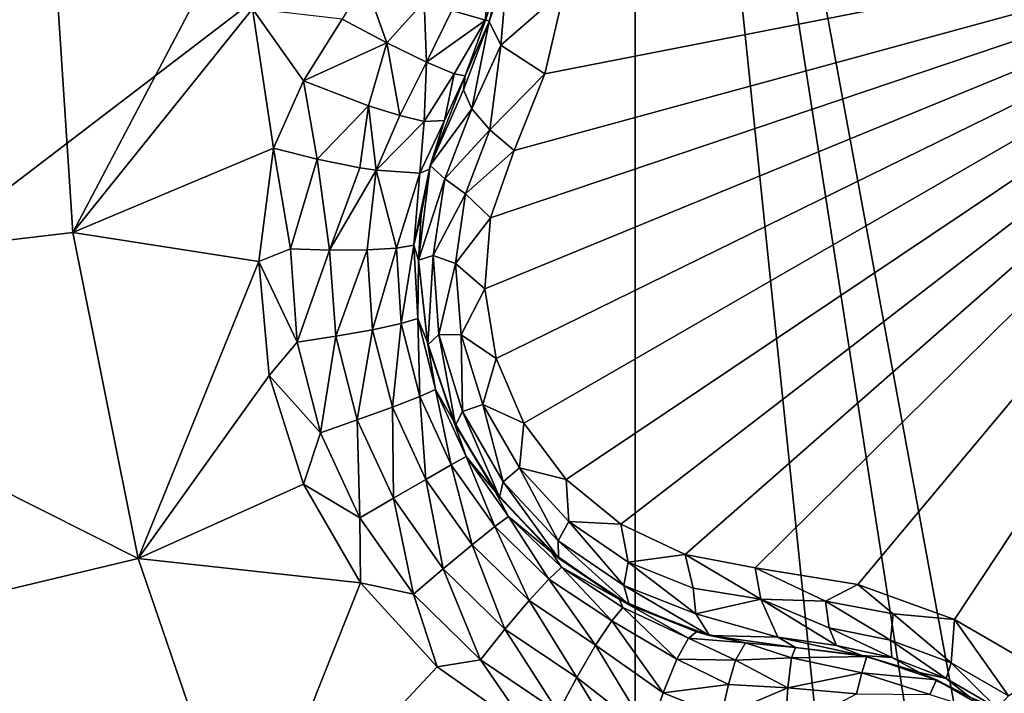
# Model space of a CAD drawing. Header units: metres. Extents: x -205 to 205, y -104 to 104.
# Tile 589 of 656: x -38.85 to -36.85, y -50.57 to -49.2. Entities that reach past the tile are written whole.
import ezdxf

# ---------------------------------------------------------------- set-up
doc = ezdxf.new("R2010")
doc.units = ezdxf.units.M
doc.layers.add('solid_01_2-CONSUMER_EHM_BOX_SW0001', color=7, linetype='CONTINUOUS')

msp = doc.modelspace()

# ---------------------------------------------------------------- linework, layer by layer
at = {"layer": 'solid_01_2-CONSUMER_EHM_BOX_SW0001'}
for points in [[(-200.010849, -74.958488), (-200.010773, 75.041512), (-0.010778, 75.04142)], [(-0.010849, -74.95858), (-200.010849, -74.958488), (-0.010778, 75.04142)], [(-38.274811, -42.903725, 75), (-39.041912, -42.738026, 75), (-63.60397, -54.56757, 75)], [(-37.500069, -42.958565, 75), (-38.274811, -42.903725, 75), (-63.60397, -54.56757, 75)], [(38.274673, -42.903759, 75), (-63.60397, -54.56757, 75), (63.596031, -54.576706, 75)], [(38.274673, -42.903759, 75), (37.499931, -42.958599, 75), (-63.60397, -54.56757, 75)], [(37.499931, -42.958599, 75), (-37.500069, -42.958565, 75), (-63.60397, -54.56757, 75)], [(-37.604473, -61.569439, 69), (-37.603432, -47.069439, 63.099998), (-36.104473, -61.569546, 69)], [(-37.603432, -47.069439, 69.5), (-37.603432, -47.069439, 63.099998), (-37.604473, -61.569439, 69)], [(-37.603432, -47.069439, 69.5), (-37.604473, -61.569439, 69), (-37.603539, -48.569439, 69.5)], [(-36.104015, -55.219547, 66.416206), (-37.603432, -47.069439, 63.099998), (-36.103432, -47.069546, 63.099998)], [(-36.104126, -56.719547, 67.02655), (-36.104473, -61.569546, 69), (-37.603432, -47.069439, 63.099998)], [(-36.104126, -56.719547, 67.02655), (-37.603432, -47.069439, 63.099998), (-36.104015, -55.219547, 66.416206)], [(-38.915398, -48.490837, 72), (-37.603539, -48.569439, 72), (-54.604473, -61.568218, 72)], [(-37.603539, -48.569439, 72), (-37.604473, -61.569439, 72), (-54.604473, -61.568218, 72)], [(-37.604473, -61.569439, 69), (-37.604473, -61.569439, 72), (-37.603539, -48.569439, 72)], [(-37.603539, -48.569439, 69.5), (-37.604473, -61.569439, 69), (-37.603539, -48.569439, 72)], [(-38.789673, -48.958561, 18.256664), (-39.184742, -48.958561, 18.096916), (-39.704224, -49.746861, 17.803967)], [(-38.745274, -49.633801, 18.242689), (-38.789673, -48.958561, 18.256664), (-39.704224, -49.746861, 17.803967)], [(-38.391098, -48.958561, 18.393753), (-38.789673, -48.958561, 18.256664), (-38.745274, -49.633801, 18.242689)], [(-38.380962, -49.179241, 18.393745), (-38.391098, -48.958561, 18.393753), (-38.745274, -49.633801, 18.242689)], [(-37.908867, -49.747883, 16.639137), (-37.885754, -49.889507, 16.660563), (-35.989307, -48.958565, 15.440842)], [(-37.896839, -49.604057, 16.603502), (-37.908867, -49.747883, 16.639137), (-35.989307, -48.958565, 15.440842)], [(-37.849258, -49.46714, 16.554106), (-37.896839, -49.604057, 16.603502), (-35.989307, -48.958565, 15.440842)], [(-37.885754, -49.889507, 16.660563), (-37.829578, -50.021107, 16.667706), (-35.989307, -48.958565, 15.440842)], [(-37.786495, -49.311111, 16.498224), (-37.849258, -49.46714, 16.554106), (-35.989307, -48.958565, 15.440842)], [(-37.829578, -50.021107, 16.667706), (-37.743679, -50.135536, 16.660553), (-35.989307, -48.958565, 15.440842)], [(-37.746899, -49.139332, 16.460941), (-37.786495, -49.311111, 16.498224), (-35.989307, -48.958565, 15.440842)], [(-37.743679, -50.135536, 16.660553), (-37.632576, -50.226341, 16.639118), (-35.989307, -48.958565, 15.440842)], [(-37.632576, -50.226341, 16.639118), (-37.502041, -50.287804, 16.603487), (-35.989307, -48.958565, 15.440842)], [(-37.502041, -50.287804, 16.603487), (-37.359726, -50.315037, 16.554106), (-35.989307, -48.958565, 15.440842)], [(-37.359726, -50.315037, 16.554106), (-37.151127, -50.348934, 16.486938), (-35.989307, -48.958565, 15.440842)], [(-37.151127, -50.348934, 16.486938), (-36.954891, -50.420212, 16.452236), (-35.989307, -48.958565, 15.440842)], [(-36.954891, -50.420212, 16.452236), (-36.772396, -50.525566, 16.45223), (-35.989307, -48.958565, 15.440842)], [(-37.975933, -49.182102, 18.370695), (-37.9076, -49.202271, 18.251215), (-37.901833, -49.078335, 18.314287)], [(-37.9076, -49.202271, 18.251215), (-37.868732, -49.082981, 18.189436), (-37.901833, -49.078335, 18.314287)], [(-37.9076, -49.202271, 18.251215), (-37.899391, -49.203285, 18.188141), (-37.868732, -49.082981, 18.189436)], [(-37.899807, -49.204487, 16.714556), (-37.868732, -49.082981, 18.189436), (-37.899391, -49.203285, 18.188141)], [(-37.868961, -49.084328, 16.677401), (-37.868732, -49.082981, 18.189436), (-37.899807, -49.204487, 16.714556)], [(-37.862446, -49.095612, 16.61425), (-37.868961, -49.084328, 16.677401), (-37.899807, -49.204487, 16.714556)], [(-37.862446, -49.095612, 16.61425), (-37.899807, -49.204487, 16.714556), (-37.876175, -49.252445, 16.587399)], [(-37.746899, -49.139332, 16.460941), (-37.862446, -49.095612, 16.61425), (-37.876175, -49.252445, 16.587399)], [(-38.152641, -49.12294, 18.437567), (-38.198521, -49.199642, 18.432564), (-38.107513, -49.247963, 18.42128)], [(-38.152641, -49.12294, 18.437567), (-38.107513, -49.247963, 18.42128), (-38.031624, -49.164043, 18.411472)], [(-37.746899, -49.139332, 16.460941), (-37.876175, -49.252445, 16.587399), (-37.786495, -49.311111, 16.498224)], [(-38.337765, -49.461987, 18.393747), (-38.380962, -49.179241, 18.393745), (-38.745274, -49.633801, 18.242689)], [(-38.277142, -49.325226, 18.416395), (-38.380962, -49.179241, 18.393745), (-38.337765, -49.461987, 18.393747)], [(-38.277142, -49.325226, 18.416395), (-38.198521, -49.199642, 18.432564), (-38.380962, -49.179241, 18.393745)], [(-38.031624, -49.164043, 18.411472), (-38.107513, -49.247963, 18.42128), (-38.027023, -49.287399, 18.369303)], [(-38.031624, -49.164043, 18.411472), (-38.027023, -49.287399, 18.369303), (-37.975933, -49.182102, 18.370695)], [(-37.975933, -49.182102, 18.370695), (-38.027023, -49.287399, 18.369303), (-37.9076, -49.202271, 18.251215)], [(-38.277142, -49.325226, 18.416395), (-38.107513, -49.247963, 18.42128), (-38.198521, -49.199642, 18.432564)], [(-37.9076, -49.202271, 18.251215), (-38.027023, -49.287399, 18.369303), (-37.970837, -49.311199, 18.285564)], [(-37.9076, -49.202271, 18.251215), (-37.970837, -49.311199, 18.285564), (-37.948601, -49.315269, 18.184393)], [(-37.9076, -49.202271, 18.251215), (-37.948601, -49.315269, 18.184393), (-37.899391, -49.203285, 18.188141)], [(-37.899807, -49.204487, 16.714556), (-37.899391, -49.203285, 18.188141), (-37.948601, -49.315269, 18.184393)], [(-37.899807, -49.204487, 16.714556), (-37.951946, -49.343845, 16.70359), (-37.93504, -49.382061, 16.639467)], [(-37.899807, -49.204487, 16.714556), (-37.948601, -49.315269, 16.770613), (-37.951946, -49.343845, 16.70359)], [(-37.899807, -49.204487, 16.714556), (-37.948601, -49.315269, 18.184393), (-37.948601, -49.315269, 16.770613)], [(-37.876175, -49.252445, 16.587399), (-37.899807, -49.204487, 16.714556), (-37.93504, -49.382061, 16.639467)], [(-38.277142, -49.325226, 18.416395), (-38.145287, -49.375927, 18.402063), (-38.107513, -49.247963, 18.42128)], [(-38.145287, -49.375927, 18.402063), (-38.081581, -49.395599, 18.36202), (-38.107513, -49.247963, 18.42128)], [(-38.081581, -49.395599, 18.36202), (-38.027023, -49.287399, 18.369303), (-38.107513, -49.247963, 18.42128)], [(-37.876175, -49.252445, 16.587399), (-37.93504, -49.382061, 16.639467), (-37.898788, -49.425159, 16.587631)], [(-37.786495, -49.311111, 16.498224), (-37.876175, -49.252445, 16.587399), (-37.898788, -49.425159, 16.587631)], [(-38.081581, -49.395599, 18.36202), (-38.03204, -49.407711, 18.304129), (-38.027023, -49.287399, 18.369303)], [(-38.03204, -49.407711, 18.304129), (-37.970837, -49.311199, 18.285564), (-38.027023, -49.287399, 18.369303)], [(-38.03204, -49.407711, 18.304129), (-37.990345, -49.405731, 18.172401), (-37.970837, -49.311199, 18.285564)], [(-38.019543, -49.49757, 16.818287), (-37.948601, -49.315269, 16.770613), (-37.990345, -49.405731, 18.172401)], [(-38.019543, -49.49757, 16.818287), (-37.951946, -49.343845, 16.70359), (-37.948601, -49.315269, 16.770613)], [(-37.990345, -49.405731, 18.172401), (-37.948601, -49.315269, 18.184393), (-37.970837, -49.311199, 18.285564)], [(-37.948601, -49.315269, 16.770613), (-37.948601, -49.315269, 18.184393), (-37.990345, -49.405731, 18.172401)], [(-37.898788, -49.425159, 16.587631), (-37.849258, -49.46714, 16.554106), (-37.786495, -49.311111, 16.498224)], [(-38.277142, -49.325226, 18.416395), (-38.337765, -49.461987, 18.393747), (-38.249142, -49.484528, 18.401863)], [(-38.277142, -49.325226, 18.416395), (-38.249142, -49.484528, 18.401863), (-38.145287, -49.375927, 18.402063)], [(-38.019543, -49.49757, 16.818287), (-37.93504, -49.382061, 16.639467), (-37.951946, -49.343845, 16.70359)], [(-38.145287, -49.375927, 18.402063), (-38.249142, -49.484528, 18.401863), (-38.162727, -49.501881, 18.376804)], [(-38.145287, -49.375927, 18.402063), (-38.162727, -49.501881, 18.376804), (-38.12925, -49.507133, 18.356613)], [(-38.145287, -49.375927, 18.402063), (-38.12925, -49.507133, 18.356613), (-38.081581, -49.395599, 18.36202)], [(-37.990185, -49.524429, 16.690861), (-37.93504, -49.382061, 16.639467), (-38.019543, -49.49757, 16.818287)], [(-37.990185, -49.524429, 16.690861), (-37.898788, -49.425159, 16.587631), (-37.93504, -49.382061, 16.639467)], [(-38.081581, -49.395599, 18.36202), (-38.12925, -49.507133, 18.356613), (-38.03204, -49.407711, 18.304129)], [(-38.03204, -49.407711, 18.304129), (-38.12925, -49.507133, 18.356613), (-38.040604, -49.51284, 18.24468)], [(-37.990345, -49.405731, 18.172401), (-38.040604, -49.51284, 18.24468), (-38.021362, -49.504944, 18.155281)], [(-38.03204, -49.407711, 18.304129), (-38.040604, -49.51284, 18.24468), (-37.990345, -49.405731, 18.172401)], [(-38.019543, -49.49757, 16.818287), (-37.990345, -49.405731, 18.172401), (-38.021362, -49.504944, 18.155281)], [(-37.990185, -49.524429, 16.690861), (-37.947819, -49.555042, 16.634918), (-37.898788, -49.425159, 16.587631)], [(-37.947819, -49.555042, 16.634918), (-37.849258, -49.46714, 16.554106), (-37.898788, -49.425159, 16.587631)], [(-38.367489, -49.692417, 18.36581), (-38.337765, -49.461987, 18.393747), (-38.745274, -49.633801, 18.242689)], [(-38.30323, -49.666523, 18.379658), (-38.337765, -49.461987, 18.393747), (-38.367489, -49.692417, 18.36581)], [(-38.249142, -49.484528, 18.401863), (-38.337765, -49.461987, 18.393747), (-38.30323, -49.666523, 18.379658)], [(-37.947819, -49.555042, 16.634918), (-37.896839, -49.604057, 16.603502), (-37.849258, -49.46714, 16.554106)], [(-38.249142, -49.484528, 18.401863), (-38.30323, -49.666523, 18.379658), (-38.223896, -49.669273, 18.370022)], [(-38.249142, -49.484528, 18.401863), (-38.223896, -49.669273, 18.370022), (-38.162727, -49.501881, 18.376804)], [(-38.223896, -49.669273, 18.370022), (-38.12925, -49.507133, 18.356613), (-38.162727, -49.501881, 18.376804)], [(-38.019543, -49.49757, 16.818287), (-38.037876, -49.59697, 18.139544), (-38.043369, -49.689812, 18.126163)], [(-38.019543, -49.49757, 16.818287), (-38.043369, -49.689812, 18.126163), (-38.043369, -49.689812, 16.853397)], [(-37.990185, -49.524429, 16.690861), (-38.019543, -49.49757, 16.818287), (-38.043369, -49.689812, 16.853397)], [(-38.019543, -49.49757, 16.818287), (-38.021362, -49.504944, 18.155281), (-38.037876, -49.59697, 18.139544)], [(-38.223896, -49.669273, 18.370022), (-38.147755, -49.668961, 18.333315), (-38.12925, -49.507133, 18.356613)], [(-38.147755, -49.668961, 18.333315), (-38.088127, -49.665382, 18.273516), (-38.12925, -49.507133, 18.356613)], [(-38.12925, -49.507133, 18.356613), (-38.088127, -49.665382, 18.273516), (-38.040604, -49.51284, 18.24468)], [(-38.088127, -49.665382, 18.273516), (-38.053127, -49.659359, 18.2019), (-38.040604, -49.51284, 18.24468)], [(-38.053127, -49.659359, 18.2019), (-38.037876, -49.59697, 18.139544), (-38.021362, -49.504944, 18.155281)], [(-38.040604, -49.51284, 18.24468), (-38.053127, -49.659359, 18.2019), (-38.021362, -49.504944, 18.155281)], [(-38.013634, -49.679985, 16.731564), (-37.990185, -49.524429, 16.690861), (-38.043369, -49.689812, 16.853397)], [(-38.013634, -49.679985, 16.731564), (-37.947819, -49.555042, 16.634918), (-37.990185, -49.524429, 16.690861)], [(-38.013634, -49.679985, 16.731564), (-37.96804, -49.696259, 16.672249), (-37.947819, -49.555042, 16.634918)], [(-37.947819, -49.555042, 16.634918), (-37.96804, -49.696259, 16.672249), (-37.896839, -49.604057, 16.603502)], [(-38.053127, -49.659359, 18.2019), (-38.043369, -49.689812, 18.126163), (-38.037876, -49.59697, 18.139544)], [(-37.96804, -49.696259, 16.672249), (-37.908867, -49.747883, 16.639137), (-37.896839, -49.604057, 16.603502)], [(-38.612915, -50.296265, 18.201031), (-38.745274, -49.633801, 18.242689), (-39.704224, -49.746861, 17.803967)], [(-38.367489, -49.692417, 18.36581), (-38.745274, -49.633801, 18.242689), (-38.612915, -50.296265, 18.201031)], [(-38.088127, -49.665382, 18.273516), (-38.078438, -49.818298, 18.256014), (-38.053127, -49.659359, 18.2019)], [(-38.078438, -49.818298, 18.256014), (-38.044868, -49.808117, 18.184185), (-38.053127, -49.659359, 18.2019)], [(-38.053127, -49.659359, 18.2019), (-38.044868, -49.808117, 18.184185), (-38.043369, -49.689812, 18.126163)], [(-38.289951, -49.856556, 18.362474), (-38.30323, -49.666523, 18.379658), (-38.367489, -49.692417, 18.36581)], [(-38.223896, -49.669273, 18.370022), (-38.30323, -49.666523, 18.379658), (-38.289951, -49.856556, 18.362474)], [(-38.223896, -49.669273, 18.370022), (-38.289951, -49.856556, 18.362474), (-38.211479, -49.844593, 18.352808)], [(-38.223896, -49.669273, 18.370022), (-38.211479, -49.844593, 18.352808), (-38.147755, -49.668961, 18.333315)], [(-38.211479, -49.844593, 18.352808), (-38.136593, -49.831116, 18.31599), (-38.147755, -49.668961, 18.333315)], [(-38.147755, -49.668961, 18.333315), (-38.136593, -49.831116, 18.31599), (-38.088127, -49.665382, 18.273516)], [(-38.136593, -49.831116, 18.31599), (-38.078438, -49.818298, 18.256014), (-38.088127, -49.665382, 18.273516)], [(-38.013634, -49.679985, 16.731564), (-38.043369, -49.689812, 16.853397), (-38.024353, -49.861835, 16.873802)], [(-38.001892, -49.840836, 16.759888), (-38.013634, -49.679985, 16.731564), (-38.024353, -49.861835, 16.873802)], [(-38.001892, -49.840836, 16.759888), (-37.96804, -49.696259, 16.672249), (-38.013634, -49.679985, 16.731564)], [(-38.346748, -49.924152, 18.346346), (-38.367489, -49.692417, 18.36581), (-38.612915, -50.296265, 18.201031)], [(-38.289951, -49.856556, 18.362474), (-38.367489, -49.692417, 18.36581), (-38.346748, -49.924152, 18.346346)], [(-38.044868, -49.808117, 18.184185), (-38.025364, -49.85725, 18.108315), (-38.043369, -49.689812, 18.126163)], [(-38.043369, -49.689812, 16.853397), (-38.043369, -49.689812, 18.126163), (-38.025364, -49.85725, 18.108315)], [(-38.043369, -49.689812, 16.853397), (-38.025364, -49.85725, 18.108315), (-38.024353, -49.861835, 16.873802)], [(-38.001892, -49.840836, 16.759888), (-37.956627, -49.841721, 16.698145), (-37.96804, -49.696259, 16.672249)], [(-37.96804, -49.696259, 16.672249), (-37.956627, -49.841721, 16.698145), (-37.908867, -49.747883, 16.639137)], [(-38.612915, -50.296265, 18.201031), (-39.704224, -49.746861, 17.803967), (-39.548817, -50.520077, 17.755054)], [(-37.956627, -49.841721, 16.698145), (-37.885754, -49.889507, 16.660563), (-37.908867, -49.747883, 16.639137)], [(-38.136593, -49.831116, 18.31599), (-38.096298, -49.988411, 18.305311), (-38.078438, -49.818298, 18.256014)], [(-38.096298, -49.988411, 18.305311), (-38.040913, -49.966862, 18.245213), (-38.078438, -49.818298, 18.256014)], [(-38.078438, -49.818298, 18.256014), (-38.040913, -49.966862, 18.245213), (-38.044868, -49.808117, 18.184185)], [(-38.044868, -49.808117, 18.184185), (-38.009029, -49.952965, 18.173237), (-38.025364, -49.85725, 18.108315)], [(-38.040913, -49.966862, 18.245213), (-38.009029, -49.952965, 18.173237), (-38.044868, -49.808117, 18.184185)], [(-38.211479, -49.844593, 18.352808), (-38.167709, -50.014568, 18.342203), (-38.136593, -49.831116, 18.31599)], [(-38.167709, -50.014568, 18.342203), (-38.096298, -49.988411, 18.305311), (-38.136593, -49.831116, 18.31599)], [(-38.001892, -49.840836, 16.759888), (-38.024353, -49.861835, 16.873802), (-37.968506, -50.024933, 16.883411)], [(-37.953823, -49.997578, 16.774441), (-37.956627, -49.841721, 16.698145), (-38.001892, -49.840836, 16.759888)], [(-37.953823, -49.997578, 16.774441), (-38.001892, -49.840836, 16.759888), (-37.968506, -50.024933, 16.883411)], [(-37.956627, -49.841721, 16.698145), (-37.9128, -49.983162, 16.71142), (-37.885754, -49.889507, 16.660563)], [(-37.953823, -49.997578, 16.774441), (-37.9128, -49.983162, 16.71142), (-37.956627, -49.841721, 16.698145)], [(-38.242611, -50.040844, 18.351889), (-38.289951, -49.856556, 18.362474), (-38.346748, -49.924152, 18.346346)], [(-38.211479, -49.844593, 18.352808), (-38.289951, -49.856556, 18.362474), (-38.242611, -50.040844, 18.351889)], [(-38.211479, -49.844593, 18.352808), (-38.242611, -50.040844, 18.351889), (-38.167709, -50.014568, 18.342203)], [(-38.009029, -49.952965, 18.173237), (-37.972511, -50.016285, 18.099459), (-38.025364, -49.85725, 18.108315)], [(-38.024353, -49.861835, 16.873802), (-38.025364, -49.85725, 18.108315), (-37.972511, -50.016285, 18.099459)], [(-38.024353, -49.861835, 16.873802), (-37.972511, -50.016285, 18.099459), (-37.968506, -50.024933, 16.883411)], [(-37.9128, -49.983162, 16.71142), (-37.829578, -50.021107, 16.667706), (-37.885754, -49.889507, 16.660563)], [(-38.276913, -50.144909, 18.336405), (-38.346748, -49.924152, 18.346346), (-38.612915, -50.296265, 18.201031)], [(-38.242611, -50.040844, 18.351889), (-38.346748, -49.924152, 18.346346), (-38.276913, -50.144909, 18.336405)], [(-38.040913, -49.966862, 18.245213), (-37.976814, -50.106052, 18.241562), (-38.009029, -49.952965, 18.173237)], [(-38.009029, -49.952965, 18.173237), (-37.946789, -50.088715, 18.169535), (-37.972511, -50.016285, 18.099459)], [(-37.976814, -50.106052, 18.241562), (-37.946789, -50.088715, 18.169535), (-38.009029, -49.952965, 18.173237)], [(-38.096298, -49.988411, 18.305311), (-38.028244, -50.135746, 18.301702), (-38.040913, -49.966862, 18.245213)], [(-38.028244, -50.135746, 18.301702), (-37.976814, -50.106052, 18.241562), (-38.040913, -49.966862, 18.245213)], [(-37.871376, -50.140377, 16.774441), (-37.9128, -49.983162, 16.71142), (-37.953823, -49.997578, 16.774441)], [(-37.9128, -49.983162, 16.71142), (-37.838383, -50.112061, 16.71142), (-37.829578, -50.021107, 16.667706)], [(-37.871376, -50.140377, 16.774441), (-37.838383, -50.112061, 16.71142), (-37.9128, -49.983162, 16.71142)], [(-38.167709, -50.014568, 18.342203), (-38.094097, -50.173763, 18.338621), (-38.096298, -49.988411, 18.305311)], [(-38.094097, -50.173763, 18.338621), (-38.028244, -50.135746, 18.301702), (-38.096298, -49.988411, 18.305311)], [(-37.953823, -49.997578, 16.774441), (-37.968506, -50.024933, 16.883411), (-37.878769, -50.171635, 16.882154)], [(-37.871376, -50.140377, 16.774441), (-37.953823, -49.997578, 16.774441), (-37.878769, -50.171635, 16.882154)], [(-38.167709, -50.014568, 18.342203), (-38.242611, -50.040844, 18.351889), (-38.162838, -50.213451, 18.348312)], [(-38.167709, -50.014568, 18.342203), (-38.162838, -50.213451, 18.348312), (-38.094097, -50.173763, 18.338621)], [(-37.946789, -50.088715, 18.169535), (-37.88739, -50.160278, 18.099911), (-37.972511, -50.016285, 18.099459)], [(-37.968506, -50.024933, 16.883411), (-37.972511, -50.016285, 18.099459), (-37.88739, -50.160278, 18.099911)], [(-37.838383, -50.112061, 16.71142), (-37.743679, -50.135536, 16.660553), (-37.829578, -50.021107, 16.667706)], [(-38.162838, -50.213451, 18.348312), (-38.242611, -50.040844, 18.351889), (-38.276913, -50.144909, 18.336405)], [(-37.968506, -50.024933, 16.883411), (-37.88739, -50.160278, 18.099911), (-37.878769, -50.171635, 16.882154)], [(-37.976814, -50.106052, 18.241562), (-37.888321, -50.231155, 18.245213), (-37.946789, -50.088715, 18.169535)], [(-37.946789, -50.088715, 18.169535), (-37.860344, -50.210491, 18.173237), (-37.88739, -50.160278, 18.099911)], [(-37.888321, -50.231155, 18.245213), (-37.860344, -50.210491, 18.173237), (-37.946789, -50.088715, 18.169535)], [(-38.028244, -50.135746, 18.301702), (-37.934673, -50.268345, 18.305311), (-37.976814, -50.106052, 18.241562)], [(-37.934673, -50.268345, 18.305311), (-37.888321, -50.231155, 18.245213), (-37.976814, -50.106052, 18.241562)], [(-37.75967, -50.260384, 16.759888), (-37.838383, -50.112061, 16.71142), (-37.871376, -50.140377, 16.774441)], [(-37.838383, -50.112061, 16.71142), (-37.737801, -50.220737, 16.698143), (-37.743679, -50.135536, 16.660553)], [(-37.75967, -50.260384, 16.759888), (-37.737801, -50.220737, 16.698143), (-37.838383, -50.112061, 16.71142)], [(-38.094097, -50.173763, 18.338621), (-37.993034, -50.317112, 18.342203), (-38.028244, -50.135746, 18.301702)], [(-37.993034, -50.317112, 18.342203), (-37.934673, -50.268345, 18.305311), (-38.028244, -50.135746, 18.301702)], [(-37.871376, -50.140377, 16.774441), (-37.878769, -50.171635, 16.882154), (-37.759319, -50.295368, 16.870089)], [(-37.75967, -50.260384, 16.759888), (-37.871376, -50.140377, 16.774441), (-37.759319, -50.295368, 16.870089)], [(-37.737801, -50.220737, 16.698143), (-37.632576, -50.226341, 16.639118), (-37.743679, -50.135536, 16.660553)], [(-38.161362, -50.345356, 18.336374), (-38.276913, -50.144909, 18.336405), (-38.612915, -50.296265, 18.201031)], [(-38.162838, -50.213451, 18.348312), (-38.276913, -50.144909, 18.336405), (-38.161362, -50.345356, 18.336374)], [(-37.860344, -50.210491, 18.173237), (-37.773499, -50.283291, 18.109652), (-37.88739, -50.160278, 18.099911)], [(-37.878769, -50.171635, 16.882154), (-37.88739, -50.160278, 18.099911), (-37.773499, -50.283291, 18.109652)], [(-38.094097, -50.173763, 18.338621), (-38.162838, -50.213451, 18.348312), (-38.053242, -50.368843, 18.351889)], [(-38.094097, -50.173763, 18.338621), (-38.053242, -50.368843, 18.351889), (-37.993034, -50.317112, 18.342203)], [(-37.878769, -50.171635, 16.882154), (-37.773499, -50.283291, 18.109652), (-37.759319, -50.295368, 16.870089)], [(-38.053242, -50.368843, 18.351889), (-38.162838, -50.213451, 18.348312), (-38.161362, -50.345356, 18.336374)], [(-37.888321, -50.231155, 18.245213), (-37.778423, -50.337936, 18.256014), (-37.860344, -50.210491, 18.173237)], [(-37.860344, -50.210491, 18.173237), (-37.752823, -50.313953, 18.184185), (-37.773499, -50.283291, 18.109652)], [(-37.778423, -50.337936, 18.256014), (-37.752823, -50.313953, 18.184185), (-37.860344, -50.210491, 18.173237)], [(-37.626236, -50.350975, 16.731565), (-37.737801, -50.220737, 16.698143), (-37.75967, -50.260384, 16.759888)], [(-37.737801, -50.220737, 16.698143), (-37.617535, -50.303352, 16.672249), (-37.632576, -50.226341, 16.639118)], [(-37.626236, -50.350975, 16.731565), (-37.617535, -50.303352, 16.672249), (-37.737801, -50.220737, 16.698143)], [(-37.934673, -50.268345, 18.305311), (-37.818604, -50.381893, 18.31599), (-37.888321, -50.231155, 18.245213)], [(-37.818604, -50.381893, 18.31599), (-37.778423, -50.337936, 18.256014), (-37.888321, -50.231155, 18.245213)], [(-37.617535, -50.303352, 16.672249), (-37.502041, -50.287804, 16.603487), (-37.632576, -50.226341, 16.639118)], [(-37.75967, -50.260384, 16.759888), (-37.759319, -50.295368, 16.870089), (-37.615196, -50.390556, 16.847332)], [(-37.626236, -50.350975, 16.731565), (-37.75967, -50.260384, 16.759888), (-37.615196, -50.390556, 16.847332)], [(-37.993034, -50.317112, 18.342203), (-37.867718, -50.440006, 18.35281), (-37.934673, -50.268345, 18.305311)], [(-37.867718, -50.440006, 18.35281), (-37.818604, -50.381893, 18.31599), (-37.934673, -50.268345, 18.305311)], [(-37.752823, -50.313953, 18.184185), (-37.635326, -50.379864, 18.128345), (-37.773499, -50.283291, 18.109652)], [(-37.759319, -50.295368, 16.870089), (-37.773499, -50.283291, 18.109652), (-37.635326, -50.379864, 18.128345)], [(-38.395103, -50.933422, 18.132477), (-38.612915, -50.296265, 18.201031), (-39.548817, -50.520077, 17.755054)], [(-38.161362, -50.345356, 18.336374), (-38.612915, -50.296265, 18.201031), (-38.395103, -50.933422, 18.132477)], [(-37.759319, -50.295368, 16.870089), (-37.635326, -50.379864, 18.128345), (-37.615196, -50.390556, 16.847332)], [(-37.479794, -50.408447, 16.690863), (-37.617535, -50.303352, 16.672249), (-37.626236, -50.350975, 16.731565)], [(-37.617535, -50.303352, 16.672249), (-37.485123, -50.356445, 16.634916), (-37.502041, -50.287804, 16.603487)], [(-37.479794, -50.408447, 16.690863), (-37.485123, -50.356445, 16.634916), (-37.617535, -50.303352, 16.672249)], [(-37.348137, -50.378929, 16.587629), (-37.359726, -50.315037, 16.554106), (-37.502041, -50.287804, 16.603487)], [(-37.485123, -50.356445, 16.634916), (-37.348137, -50.378929, 16.587629), (-37.502041, -50.287804, 16.603487)], [(-37.993034, -50.317112, 18.342203), (-38.053242, -50.368843, 18.351889), (-37.917313, -50.501984, 18.362474)], [(-37.993034, -50.317112, 18.342203), (-37.917313, -50.501984, 18.362474), (-37.867718, -50.440006, 18.35281)], [(-37.778423, -50.337936, 18.256014), (-37.650841, -50.422787, 18.273518), (-37.752823, -50.313953, 18.184185)], [(-37.752823, -50.313953, 18.184185), (-37.628124, -50.395489, 18.2019), (-37.635326, -50.379864, 18.128345)], [(-37.650841, -50.422787, 18.273518), (-37.628124, -50.395489, 18.2019), (-37.752823, -50.313953, 18.184185)], [(-37.216511, -50.382641, 16.533422), (-37.151127, -50.348934, 16.486938), (-37.359726, -50.315037, 16.554106)], [(-37.216511, -50.382641, 16.533422), (-37.359726, -50.315037, 16.554106), (-37.348137, -50.378929, 16.587629)], [(-37.818604, -50.381893, 18.31599), (-37.683754, -50.472633, 18.333315), (-37.778423, -50.337936, 18.256014)], [(-37.683754, -50.472633, 18.333315), (-37.650841, -50.422787, 18.273518), (-37.778423, -50.337936, 18.256014)], [(-38.005177, -50.516556, 18.346268), (-38.161362, -50.345356, 18.336374), (-38.395103, -50.933422, 18.132477)], [(-38.053242, -50.368843, 18.351889), (-38.161362, -50.345356, 18.336374), (-38.005177, -50.516556, 18.346268)], [(-37.626236, -50.350975, 16.731565), (-37.615196, -50.390556, 16.847332), (-37.452351, -50.452408, 16.814066)], [(-37.479794, -50.408447, 16.690863), (-37.626236, -50.350975, 16.731565), (-37.452351, -50.452408, 16.814066)], [(-37.348137, -50.378929, 16.587629), (-37.485123, -50.356445, 16.634916), (-37.479794, -50.408447, 16.690863)], [(-37.216511, -50.382641, 16.533422), (-37.0793, -50.408726, 16.492527), (-37.151127, -50.348934, 16.486938)], [(-37.0793, -50.408726, 16.492527), (-36.954891, -50.420212, 16.452236), (-37.151127, -50.348934, 16.486938)], [(-37.917313, -50.501984, 18.362474), (-38.053242, -50.368843, 18.351889), (-38.005177, -50.516556, 18.346268)], [(-37.867718, -50.440006, 18.35281), (-37.722092, -50.538418, 18.370024), (-37.818604, -50.381893, 18.31599)], [(-37.722092, -50.538418, 18.370024), (-37.683754, -50.472633, 18.333315), (-37.818604, -50.381893, 18.31599)], [(-37.635326, -50.379864, 18.128345), (-37.494972, -50.457893, 18.244682), (-37.478516, -50.445183, 18.155281)], [(-37.628124, -50.395489, 18.2019), (-37.494972, -50.457893, 18.244682), (-37.635326, -50.379864, 18.128345)], [(-37.615196, -50.390556, 16.847332), (-37.635326, -50.379864, 18.128345), (-37.478516, -50.445183, 18.155281)], [(-37.3134, -50.456234, 16.680105), (-37.348137, -50.378929, 16.587629), (-37.479794, -50.408447, 16.690863)], [(-37.194328, -50.472992, 16.652754), (-37.348137, -50.378929, 16.587629), (-37.3134, -50.456234, 16.680105)], [(-37.208939, -50.437038, 16.586761), (-37.348137, -50.378929, 16.587629), (-37.194328, -50.472992, 16.652754)], [(-37.208939, -50.437038, 16.586761), (-37.216511, -50.382641, 16.533422), (-37.348137, -50.378929, 16.587629)], [(-37.084892, -50.461922, 16.547297), (-37.0793, -50.408726, 16.492527), (-37.216511, -50.382641, 16.533422)], [(-37.084892, -50.461922, 16.547297), (-37.216511, -50.382641, 16.533422), (-37.208939, -50.437038, 16.586761)], [(-37.650841, -50.422787, 18.273518), (-37.518696, -50.501125, 18.321918), (-37.628124, -50.395489, 18.2019)], [(-37.628124, -50.395489, 18.2019), (-37.518696, -50.501125, 18.321918), (-37.494972, -50.457893, 18.244682)], [(-37.615196, -50.390556, 16.847332), (-37.478516, -50.445183, 18.155281), (-37.452351, -50.452408, 16.814066)], [(-37.683754, -50.472633, 18.333315), (-37.546543, -50.569138, 18.376806), (-37.650841, -50.422787, 18.273518)], [(-37.650841, -50.422787, 18.273518), (-37.546543, -50.569138, 18.376806), (-37.518696, -50.501125, 18.321918)], [(-37.479794, -50.408447, 16.690863), (-37.452351, -50.452408, 16.814066), (-37.3134, -50.456234, 16.680105)], [(-36.96133, -50.508297, 16.525846), (-37.0793, -50.408726, 16.492527), (-37.084892, -50.461922, 16.547297)], [(-36.96133, -50.508297, 16.525846), (-36.954891, -50.420212, 16.452236), (-37.0793, -50.408726, 16.492527)], [(-36.845158, -50.575394, 16.525867), (-36.954891, -50.420212, 16.452236), (-36.96133, -50.508297, 16.525846)], [(-36.845158, -50.575394, 16.525867), (-36.772396, -50.525566, 16.45223), (-36.954891, -50.420212, 16.452236)], [(-37.867718, -50.440006, 18.35281), (-37.917313, -50.501984, 18.362474), (-37.759377, -50.608501, 18.37966)], [(-37.867718, -50.440006, 18.35281), (-37.759377, -50.608501, 18.37966), (-37.722092, -50.538418, 18.370024)], [(-37.208939, -50.437038, 16.586761), (-37.194328, -50.472992, 16.652754), (-37.082207, -50.497448, 16.615061)], [(-37.084892, -50.461922, 16.547297), (-37.208939, -50.437038, 16.586761), (-37.082207, -50.497448, 16.615061)], [(-37.399647, -50.503048, 18.304127), (-37.494972, -50.457893, 18.244682), (-37.518696, -50.501125, 18.321918)], [(-37.379139, -50.467606, 18.172096), (-37.478516, -50.445183, 18.155281), (-37.494972, -50.457893, 18.244682)], [(-37.399647, -50.503048, 18.304127), (-37.379139, -50.467606, 18.172096), (-37.494972, -50.457893, 18.244682)], [(-37.452351, -50.452408, 16.814066), (-37.478516, -50.445183, 18.155281), (-37.379139, -50.467606, 18.172096)], [(-37.452351, -50.452408, 16.814066), (-37.379139, -50.467606, 18.172096), (-37.27787, -50.477005, 18.184393)], [(-37.452351, -50.452408, 16.814066), (-37.27787, -50.477005, 18.184393), (-37.27787, -50.477005, 16.770613)], [(-37.3134, -50.456234, 16.680105), (-37.452351, -50.452408, 16.814066), (-37.27787, -50.477005, 16.770613)], [(-37.14225, -50.49324, 16.708679), (-37.3134, -50.456234, 16.680105), (-37.27787, -50.477005, 16.770613)], [(-37.194328, -50.472992, 16.652754), (-37.3134, -50.456234, 16.680105), (-37.14225, -50.49324, 16.708679)], [(-37.084892, -50.461922, 16.547297), (-37.082207, -50.497448, 16.615061), (-36.971561, -50.54007, 16.594748)], [(-36.96133, -50.508297, 16.525846), (-37.084892, -50.461922, 16.547297), (-36.971561, -50.54007, 16.594748)], [(-37.722092, -50.538418, 18.370024), (-37.574722, -50.652657, 18.401863), (-37.683754, -50.472633, 18.333315)], [(-37.683754, -50.472633, 18.333315), (-37.574722, -50.652657, 18.401863), (-37.546543, -50.569138, 18.376806)], [(-37.399647, -50.503048, 18.304127), (-37.285461, -50.498291, 18.285561), (-37.379139, -50.467606, 18.172096)], [(-37.379139, -50.467606, 18.172096), (-37.285461, -50.498291, 18.285561), (-37.27787, -50.477005, 18.184393)], [(-37.132545, -50.495377, 18.188528), (-37.27787, -50.477005, 18.184393), (-37.285461, -50.498291, 18.285561)], [(-37.27787, -50.477005, 16.770613), (-37.27787, -50.477005, 18.184393), (-37.132545, -50.495377, 18.188528)], [(-37.14225, -50.49324, 16.708679), (-37.27787, -50.477005, 16.770613), (-37.132545, -50.495377, 18.188528)], [(-37.082207, -50.497448, 16.615061), (-37.194328, -50.472992, 16.652754), (-37.14225, -50.49324, 16.708679)], [(-37.917313, -50.501984, 18.362474), (-38.005177, -50.516556, 18.346268), (-37.815109, -50.650551, 18.365673)], [(-37.759377, -50.608501, 18.37966), (-37.917313, -50.501984, 18.362474), (-37.815109, -50.650551, 18.365673)], [(-37.413933, -50.552006, 18.36202), (-37.518696, -50.501125, 18.321918), (-37.546543, -50.569138, 18.376806)], [(-37.413933, -50.552006, 18.36202), (-37.399647, -50.503048, 18.304127), (-37.518696, -50.501125, 18.321918)], [(-37.413933, -50.552006, 18.36202), (-37.292946, -50.558853, 18.369303), (-37.399647, -50.503048, 18.304127)], [(-37.399647, -50.503048, 18.304127), (-37.292946, -50.558853, 18.369303), (-37.285461, -50.498291, 18.285561)], [(-37.142864, -50.528271, 18.314999), (-37.285461, -50.498291, 18.285561), (-37.292946, -50.558853, 18.369303)], [(-37.142864, -50.528271, 18.314999), (-37.132545, -50.495377, 18.188528), (-37.285461, -50.498291, 18.285561)], [(-36.990906, -50.542839, 18.189606), (-37.132545, -50.495377, 18.188528), (-37.142864, -50.528271, 18.314999)], [(-37.14225, -50.49324, 16.708679), (-37.132545, -50.495377, 18.188528), (-37.025948, -50.528118, 16.674862)], [(-37.082207, -50.497448, 16.615061), (-37.14225, -50.49324, 16.708679), (-37.025948, -50.528118, 16.674862)], [(-37.025948, -50.528118, 16.674862), (-37.132545, -50.495377, 18.188528), (-36.990906, -50.542839, 18.189606)], [(-36.971561, -50.54007, 16.594748), (-37.082207, -50.497448, 16.615061), (-37.025948, -50.528118, 16.674862)], [(-38.395103, -50.933422, 18.132477), (-39.548817, -50.520077, 17.755054), (-39.293114, -51.263409, 17.674574)], [(-37.815109, -50.650551, 18.365673), (-38.005177, -50.516556, 18.346268), (-38.395103, -50.933422, 18.132477)], [(-36.96133, -50.508297, 16.525846), (-36.971561, -50.54007, 16.594748), (-36.867584, -50.600124, 16.594767)], [(-36.845158, -50.575394, 16.525867), (-36.96133, -50.508297, 16.525846), (-36.867584, -50.600124, 16.594767)], [(-37.722092, -50.538418, 18.370024), (-37.759377, -50.608501, 18.37966), (-37.599514, -50.740677, 18.393747)], [(-37.722092, -50.538418, 18.370024), (-37.599514, -50.740677, 18.393747), (-37.574722, -50.652657, 18.401863)], [(-37.153889, -50.571339, 18.370676), (-37.142864, -50.528271, 18.314999), (-37.292946, -50.558853, 18.369303)], [(-37.004929, -50.572884, 18.314009), (-37.142864, -50.528271, 18.314999), (-37.153889, -50.571339, 18.370676)], [(-37.004929, -50.572884, 18.314009), (-36.990906, -50.542839, 18.189606), (-37.142864, -50.528271, 18.314999)], [(-37.025948, -50.528118, 16.674862), (-36.990906, -50.542839, 18.189606), (-36.923862, -50.577171, 16.664257)], [(-36.971561, -50.54007, 16.594748), (-37.025948, -50.528118, 16.674862), (-36.923862, -50.577171, 16.664257)], [(-36.860825, -50.617897, 18.189602), (-36.990906, -50.542839, 18.189606), (-37.004929, -50.572884, 18.314009)], [(-36.923862, -50.577171, 16.664257), (-36.990906, -50.542839, 18.189606), (-36.923851, -50.577179, 18.189684)], [(-36.860825, -50.617897, 18.189602), (-36.923851, -50.577179, 18.189684), (-36.990906, -50.542839, 18.189606)], [(-36.867584, -50.600124, 16.594767), (-36.971561, -50.54007, 16.594748), (-36.923862, -50.577171, 16.664257)], [(-37.428749, -50.617016, 18.402061), (-37.413933, -50.552006, 18.36202), (-37.546543, -50.569138, 18.376806)], [(-37.428749, -50.617016, 18.402061), (-37.292946, -50.558853, 18.369303), (-37.413933, -50.552006, 18.36202)], [(-37.428749, -50.617016, 18.402061), (-37.299038, -50.648277, 18.42128), (-37.292946, -50.558853, 18.369303)], [(-37.153889, -50.571339, 18.370676), (-37.292946, -50.558853, 18.369303), (-37.299038, -50.648277, 18.42128)], [(-37.428749, -50.617016, 18.402061), (-37.546543, -50.569138, 18.376806), (-37.574722, -50.652657, 18.401863)]]:
    msp.add_3dface(points, dxfattribs=at)

doc.saveas('drawing.dxf')
